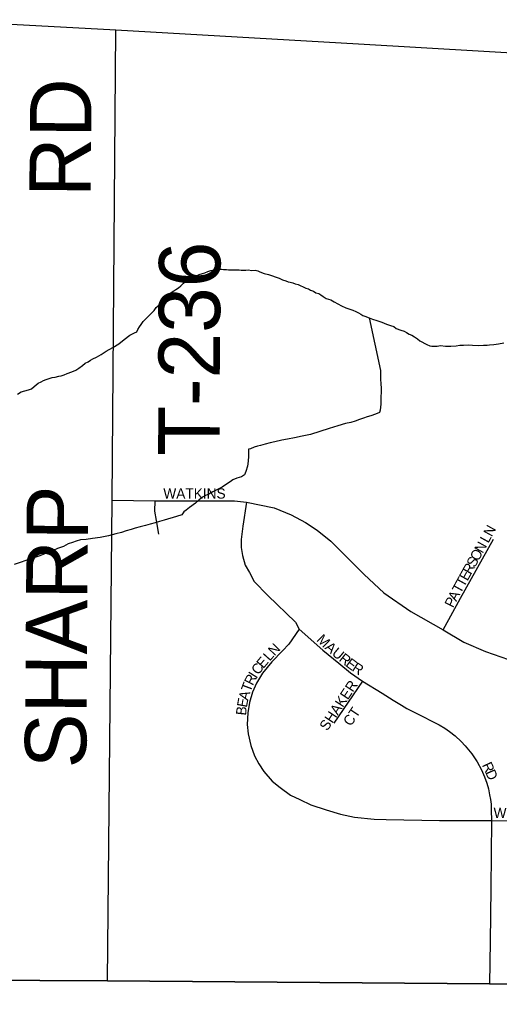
# Model space of a CAD drawing. Extents: x 2010165 to 2382125, y 1060529 to 1407316.
# Drawn here: x 2117943 to 2120292, y 1221231 to 1225981 of the extents above; entities that cross this region are included whole.
import ezdxf

# ---------------------------------------------------------------- set-up
doc = ezdxf.new("R2010")
doc.units = 0
for name, color, linetype in [('GM_X_Adjacent_County', 7, 'Continuous'), ('GM_X_County', 7, 'Continuous'), ('GM_X_County_Road', 7, 'Continuous'), ('GM_X_Minor_River', 7, 'Continuous'), ('GM_X_Township', 7, 'Continuous'), ('GM_X_Township_Road', 7, 'Continuous'), ('GM_X_Township_Road_Text', 7, 'Continuous'), ('GM_X_Township_Subdivision', 7, 'Continuous'), ('GM_X_Township_Subdivision_Text', 7, 'Continuous')]:
    doc.layers.add(name, color=color, linetype=linetype)

msp = doc.modelspace()

# ---------------------------------------------------------------- linework, layer by layer
at = {"layer": 'GM_X_Adjacent_County'}
msp.add_lwpolyline([(2113843.3, 1233474.2), (2113829.3, 1229946.4), (2113820.5, 1229023.2), (2113809.5, 1227825.9), (2113746.9, 1221286.8), (2114711.1, 1221285.7), (2116205.2, 1221283.5), (2117710.7, 1221282.1), (2118373.8, 1221279.2), (2120242, 1221263.8), (2121626.8, 1221258.9), (2123114.6, 1221244.8), (2123603.6, 1221240.6), (2124222.3, 1221236.2), (2125383.4, 1221233.3), (2125968.7, 1221233.7), (2126567.4, 1221231.3), (2131919.6, 1221238.9)], dxfattribs=at)
at = {"layer": 'GM_X_County'}
msp.add_lwpolyline([(2131919.6, 1221238.9), (2126567.4, 1221231.3), (2125968.7, 1221233.7), (2125383.4, 1221233.3), (2124222.3, 1221236.2), (2123603.6, 1221240.6), (2123114.6, 1221244.8), (2121626.8, 1221258.9), (2120242, 1221263.8), (2118373.8, 1221279.2), (2117710.7, 1221282.1), (2116205.2, 1221283.5), (2114711.1, 1221285.7), (2113746.9, 1221286.8), (2113809.5, 1227825.9), (2113820.5, 1229023.2), (2113829.3, 1229946.4), (2113843.3, 1233474.2)], dxfattribs=at)
at = {"layer": 'GM_X_County_Road'}
for points in [[(2114066.3, 1226160.4), (2116924.9, 1226010.7), (2117358.1, 1225987.1), (2118414.7, 1225929.7), (2119602.2, 1225861), (2121107, 1225773.9), (2122876.5, 1225738.9), (2124510.9, 1225707.3), (2124530.9, 1225706.9)], [(2113747, 1221286.8), (2114711.2, 1221285.7), (2116205.2, 1221283.5), (2117710.7, 1221282.1), (2118373.8, 1221279.3), (2120242, 1221263.8), (2121626.8, 1221258.9), (2123111.3, 1221244.8)]]:
    msp.add_lwpolyline(points, dxfattribs=at)
at = {"layer": 'GM_X_Minor_River'}
for points in [[(2117934.3, 1224148.8), (2117952.2, 1224159.1), (2117988.1, 1224169.7), (2118002.1, 1224173.9), (2118015.9, 1224186.1), (2118035.8, 1224202.5), (2118049.7, 1224208.7), (2118061.6, 1224214.9), (2118073.6, 1224219.1), (2118089.6, 1224225.4), (2118103.5, 1224229.6), (2118117.5, 1224231.8), (2118135.5, 1224236.1), (2118147.5, 1224238.2), (2118161.5, 1224242.5), (2118177.5, 1224248.7), (2118199.4, 1224257.1), (2118219.3, 1224265.4), (2118233.2, 1224275.6), (2118251.1, 1224287.9), (2118264.9, 1224300.2), (2118278.9, 1224306.4), (2118290.8, 1224314.6), (2118302.7, 1224320.8), (2118320.7, 1224329.1), (2118342.5, 1224341.4), (2118368.4, 1224357.9), (2118400.2, 1224376.4), (2118430, 1224394.9), (2118455.8, 1224415.3), (2118483.5, 1224435.8), (2118505.4, 1224448.2), (2118517.4, 1224452.4), (2118523.2, 1224464.5), (2118531.1, 1224476.6), (2118538.9, 1224488.8), (2118548.7, 1224503), (2118560.6, 1224515.2), (2118570.5, 1224525.4), (2118602.1, 1224557.9), (2118611.9, 1224572.1), (2118623.8, 1224582.3), (2118635.6, 1224594.6), (2118645.5, 1224606.8), (2118657.3, 1224619), (2118669.2, 1224631.2), (2118681.1, 1224641.4), (2118698.9, 1224653.7), (2118708.9, 1224659.8), (2118720.8, 1224668.1), (2118732.7, 1224678.2), (2118746.5, 1224690.5), (2118766.3, 1224708.8), (2118782.2, 1224717.1), (2118796.2, 1224723.3), (2118808.2, 1224727.5), (2118822.1, 1224733.7), (2118838.1, 1224738), (2118850.1, 1224742.2), (2118864, 1224748.4), (2118880, 1224752.6), (2118896, 1224756.9), (2118916, 1224759.2), (2118932, 1224759.4), (2118942.1, 1224757.6), (2118956.1, 1224757.8), (2118966.2, 1224755.9), (2118976.2, 1224756.1), (2118990.2, 1224756.3), (2119000.2, 1224756.4), (2119018.3, 1224756.7), (2119028.3, 1224754.8), (2119038.4, 1224755), (2119050.4, 1224755.1), (2119062.4, 1224755.3), (2119080.5, 1224753.6), (2119096.5, 1224753.8), (2119108.6, 1224752), (2119118.7, 1224746.1), (2119140.9, 1224738.4), (2119161, 1224732.7), (2119213.4, 1224715.4), (2119229.5, 1224707.6), (2119245.7, 1224701.8), (2119257.8, 1224698), (2119267.8, 1224696.1), (2119279.9, 1224692.3), (2119292, 1224688.4), (2119306.1, 1224684.6), (2119316.2, 1224678.8), (2119330.3, 1224672.9), (2119344.4, 1224667.1), (2119356.5, 1224663.3), (2119366.6, 1224657.4), (2119380.8, 1224651.6), (2119392.9, 1224643.8), (2119407, 1224640), (2119417.1, 1224634.1)], [(2119417.1, 1224634.1), (2119429.3, 1224626.2), (2119443.4, 1224616.4), (2119465.6, 1224608.7), (2119481.8, 1224598.9), (2119500, 1224589.1), (2119518.2, 1224579.4), (2119540.4, 1224569.7), (2119558.5, 1224563.9), (2119574.6, 1224558.1), (2119588.7, 1224552.3), (2119600.9, 1224546.5), (2119613, 1224538.6), (2119623.1, 1224532.8), (2119633.2, 1224528.9), (2119653.4, 1224521.2), (2119669.5, 1224515.4), (2119691.7, 1224507.7), (2119715.8, 1224500), (2119738, 1224490.3), (2119758.2, 1224484.6), (2119774.3, 1224478.8), (2119786.5, 1224468.9), (2119808.6, 1224461.2), (2119824.8, 1224455.4), (2119836.9, 1224449.6), (2119849, 1224441.8), (2119863.2, 1224435.9), (2119875.3, 1224428.1), (2119889.5, 1224418.2), (2119901.6, 1224408.4), (2119936, 1224390.8), (2119950.1, 1224385), (2119960.2, 1224383.2), (2119972.2, 1224383.3), (2119986.2, 1224383.6), (2120002.2, 1224385.8), (2120026.4, 1224382.1), (2120052.4, 1224382.5), (2120078.5, 1224384.9), (2120096.5, 1224387.2), (2120114.5, 1224387.4), (2120138.5, 1224389.8), (2120158.6, 1224388.1), (2120188.7, 1224386.5), (2120212.8, 1224386.9), (2120230.8, 1224387.1), (2120242.8, 1224389.3), (2120262.8, 1224391.6), (2120286.9, 1224394), (2120312.9, 1224398.4)], [(2119653.6, 1224521.1), (2119709.3, 1224263.1), (2119709.5, 1224243), (2119709.9, 1224221), (2119710.2, 1224198.9), (2119712.5, 1224176.9), (2119712.8, 1224156.8), (2119711.1, 1224136.7), (2119711.4, 1224116.6), (2119711.6, 1224098.6), (2119709.8, 1224084.5), (2119708, 1224070.4), (2119704.2, 1224058.3), (2119684.3, 1224050), (2119662.3, 1224041.7), (2119644.4, 1224037.4), (2119626.4, 1224031.1), (2119606.4, 1224024.8), (2119584.5, 1224016.5), (2119564.5, 1224010.1), (2119538.6, 1224003.8), (2119500.6, 1223993.2), (2119458.7, 1223980.5), (2119412.8, 1223965.8), (2119366.9, 1223951.1), (2119326.9, 1223942.4), (2119288.9, 1223933.9), (2119254.9, 1223927.3), (2119226.9, 1223922.9), (2119193, 1223914.4), (2119169, 1223910), (2119145, 1223903.7), (2119123, 1223897.3), (2119107, 1223893.1), (2119091.1, 1223888.8), (2119073.1, 1223880.6), (2119063.1, 1223878.4), (2119063.6, 1223844.3), (2119062, 1223820.2), (2119058.3, 1223796.1), (2119050.7, 1223769.8), (2119044.9, 1223753.7), (2119029, 1223743.4), (2119007, 1223737.1), (2118987.1, 1223728.8), (2118973.2, 1223718.6), (2118955.3, 1223708.2), (2118935.5, 1223693.9), (2118911.6, 1223681.5), (2118889.7, 1223671.2), (2118869.8, 1223658.8), (2118853.9, 1223652.6), (2118841.9, 1223646.4), (2118832, 1223640.2), (2118820.1, 1223630), (2118804.3, 1223615.7), (2118774.5, 1223593.2), (2118758.7, 1223581), (2118746.8, 1223572.8), (2118736.9, 1223558.6), (2118711, 1223550.2), (2118651.1, 1223531.2), (2118629.1, 1223524.9), (2118607.2, 1223518.5), (2118583.2, 1223512.2), (2118559.2, 1223505.8), (2118533.3, 1223499.4), (2118509.3, 1223493), (2118489.3, 1223486.7), (2118465.4, 1223480.3), (2118443.4, 1223472), (2118415.4, 1223465.6), (2118379.5, 1223455), (2118337.5, 1223446.4), (2118301.5, 1223441.8), (2118269.5, 1223437.3), (2118241.4, 1223434.9), (2118221.5, 1223428.6), (2118203.5, 1223422.3), (2118181.5, 1223416), (2118159.7, 1223403.6), (2118129.7, 1223393.2), (2118107.8, 1223382.8), (2118087.9, 1223372.5), (2118069.9, 1223368.2), (2118060, 1223364.1), (2118044, 1223357.8), (2118024.1, 1223351.5), (2118002.1, 1223345.1), (2117974.2, 1223334.7), (2117946.3, 1223324.3), (2117918.3, 1223315.8)]]:
    msp.add_lwpolyline(points, dxfattribs=at)
at = {"layer": 'GM_X_Township'}
msp.add_lwpolyline([(2131919.6, 1221238.9), (2126567.4, 1221231.3), (2125968.7, 1221233.7), (2125383.4, 1221233.3), (2124222.3, 1221236.2), (2123603.6, 1221240.6), (2123114.6, 1221244.8), (2121626.8, 1221258.9), (2120242, 1221263.8), (2118373.8, 1221279.2), (2117710.7, 1221282.1), (2116205.2, 1221283.5), (2114711.1, 1221285.7), (2113746.9, 1221286.8), (2113809.5, 1227825.9), (2113820.5, 1229023.2), (2113829.3, 1229946.4), (2113843.3, 1233474.2)], dxfattribs=at)
at = {"layer": 'GM_X_Township_Road'}
msp.add_lwpolyline([(2118373.8, 1221279.3), (2118397.4, 1223629.1), (2118414.7, 1225929.7)], dxfattribs=at)
at = {"layer": 'GM_X_Township_Subdivision'}
for points in [[(2118397.4, 1223629.1), (2118605.6, 1223626), (2118912.6, 1223626), (2118995.9, 1223626), (2119053.1, 1223619.8), (2119189.5, 1223591.7), (2119271.7, 1223558.4), (2119342.5, 1223519.9), (2119399.8, 1223483.4), (2119466.4, 1223429.3), (2119521.5, 1223373.1), (2119628.8, 1223266.9), (2119725.5, 1223177), (2119857.8, 1223084.8), (2120016, 1222995.3), (2120116.9, 1222934.9), (2120223.1, 1222889.1), (2120334.5, 1222850.6)], [(2118605.6, 1223626), (2118603.5, 1223576.1), (2118612.9, 1223530.3), (2118624.3, 1223463.6)], [(2119053.1, 1223619.8), (2119035.5, 1223502.1), (2119027.1, 1223437.6), (2119028.2, 1223398.1), (2119034.4, 1223358.5), (2119048, 1223311.7), (2119068.1, 1223275.9), (2119091.7, 1223232.6), (2119158.3, 1223163.9), (2119293.6, 1223033.8), (2119311.3, 1222999.4), (2119427.4, 1222896.8), (2119505.3, 1222832), (2119562.3, 1222786), (2119621.3, 1222744.3), (2119717.8, 1222685), (2119771.5, 1222651), (2119811.6, 1222626.3), (2119837.4, 1222611.5), (2119886.7, 1222586.3), (2119919.1, 1222570.4), (2119956.4, 1222551.2), (2119996.4, 1222530.3), (2120023.8, 1222513.9), (2120046.9, 1222497.9), (2120074.3, 1222476.6), (2120103.9, 1222449.7), (2120123.6, 1222428.8), (2120156, 1222388.8), (2120182.3, 1222349.3), (2120202.6, 1222310.3), (2120218, 1222276.9), (2120229.5, 1222245), (2120236.6, 1222218.2), (2120242.7, 1222189.1), (2120246.5, 1222165.5), (2120249.8, 1222143), (2120250.9, 1222113.4), (2120252, 1222062.4), (2120249.2, 1221729.8), (2120244.7, 1221470.9), (2120242, 1221263.8)], [(2120016, 1222995.3), (2120100.3, 1223150.3), (2120261.6, 1223439.7)], [(2119311.3, 1222999.4), (2119260.6, 1222925.8), (2119230.4, 1222893.1), (2119177.6, 1222839.4), (2119132.3, 1222784), (2119102.1, 1222735.3), (2119083.6, 1222690), (2119068.5, 1222640.5), (2119060.1, 1222589.4), (2119057.6, 1222533.2), (2119061.8, 1222486.2), (2119075.3, 1222429.1), (2119093.7, 1222379.6), (2119114.7, 1222340.2), (2119139, 1222303.3), (2119179.3, 1222255.4), (2119217.8, 1222224.4), (2119269.8, 1222187.5), (2119314.3, 1222165.7), (2119368.8, 1222140.5), (2119444.3, 1222114.5), (2119513.9, 1222094.3), (2119582.7, 1222080.1), (2119677.5, 1222069.2), (2119736.2, 1222067.5), (2119997, 1222063.3), (2120252, 1222062.4)], [(2119621.3, 1222744.3), (2119481.7, 1222538.7)], [(2120252, 1222062.4), (2120847.3, 1222055.4)]]:
    msp.add_lwpolyline(points, dxfattribs=at)

# ---------------------------------------------------------------- texts
at = {"layer": 'GM_X_Township_Road_Text'}
for s, rotation, p in [('RD', 89.5063, (2118291.6, 1225111.8)), ('T-236', 89.7193, (2118921.4, 1223845.4)), ('SHARP', 89.5742, (2118269.5, 1222317.7))]:
    msp.add_text(s, height=300, rotation=rotation, dxfattribs=at).set_placement(p)
at = {"layer": 'GM_X_Township_Subdivision_Text'}
for s, rotation, p in [('WATKINS', 0, (2118647.2, 1223637.4)), ('N', 61.1375, (2120253.2, 1223447.3)), ('L', 61.1302, (2120236.2, 1223416.5)), ('N', 61.1287, (2120208.6, 1223366.4)), ('S', 61.1377, (2120170.3, 1223297)), ('O', 61.1279, (2120187.3, 1223327.8)), ('R', 61.1375, (2120151.2, 1223262.3)), ('T', 61.1246, (2120117.2, 1223200.6)), ('E', 61.1302, (2120134.2, 1223231.5)), ('T', 61.2107, (2120100.3, 1223169.8)), ('A', 62.3987, (2120080, 1223131.1)), ('P', 63.3739, (2120064.3, 1223099.8)), ('M', 315.6762, (2119393.1, 1222943.7)), ('N', 46.5147, (2119190.4, 1222865.4)), ('A', 319.3241, (2119433.5, 1222904.5)), ('L', 47.7631, (2119166.9, 1222839.6)), ('U', 320.4457, (2119467.7, 1222875.1)), ('R', 321.5774, (2119502.4, 1222846.4)), ('C', 53.5915, (2119113, 1222771.8)), ('E', 50.0195, (2119136, 1222803)), ('E', 323.1611, (2119534.6, 1222820.9)), ('R', 326.6985, (2119565.6, 1222797.8)), ('I', 57.559, (2119101.8, 1222754)), ('T', 69.5303, (2119072.6, 1222688.2)), ('R', 62.9027, (2119084.3, 1222719.8)), ('SHAKER', 56.5904, (2119448.9, 1222498)), ('A', 74.7708, (2119061.5, 1222646.9)), ('E', 79.6573, (2119055.4, 1222613.4)), ('B', 83.8328, (2119051.3, 1222575)), ('CT', 56.3133, (2119564.5, 1222520.7)), ('R', 294.7514, (2120204.2, 1222334.6)), ('D', 293.3578, (2120220.6, 1222298.9)), ('WORTHINGTON', 359.4494, (2120262, 1222075.4))]:
    msp.add_text(s, height=50, rotation=rotation, dxfattribs=at).set_placement(p)

doc.saveas('drawing.dxf')
